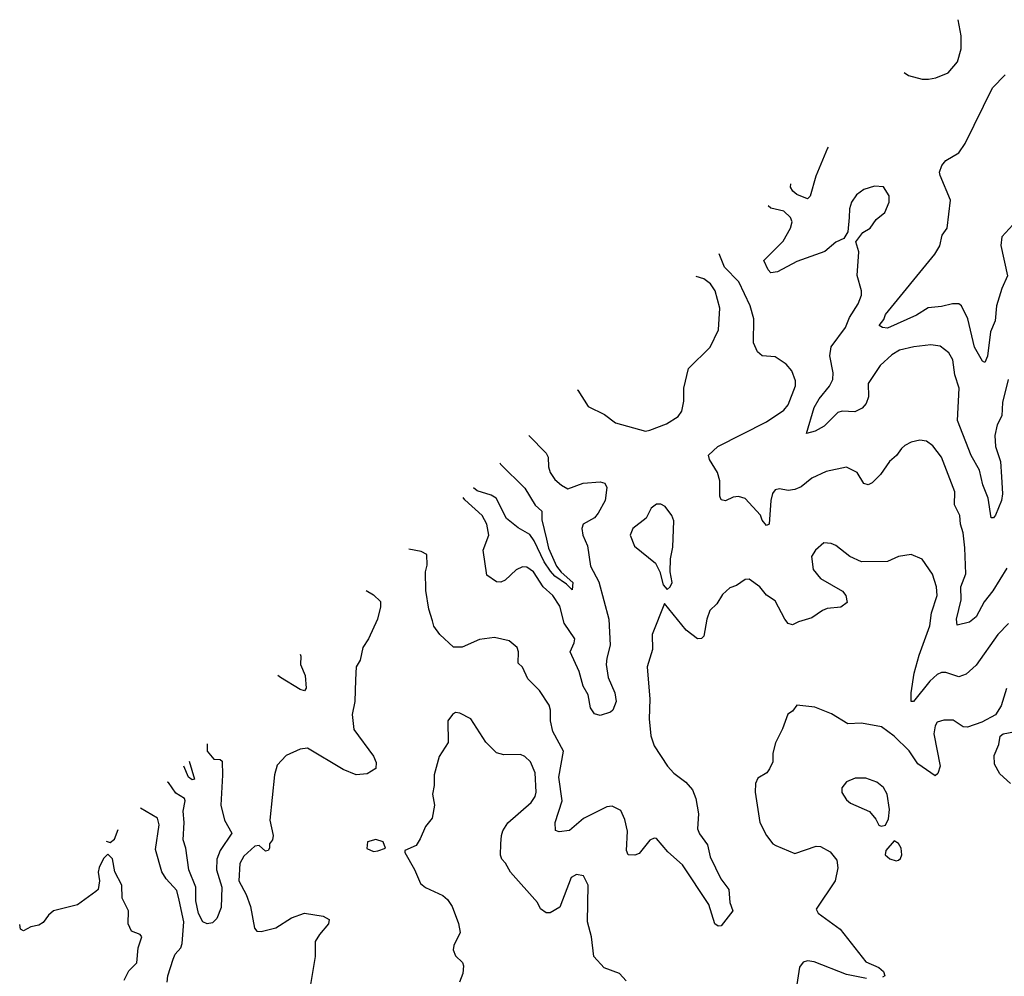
# Model space of a CAD drawing. Extents: x 2086813 to 2278017, y 548126 to 753336.
# Tile 299 of 461: x 2147697 to 2152256, y 702103 to 706530. Entities that reach past the tile are written whole.
import ezdxf

# ---------------------------------------------------------------- set-up
doc = ezdxf.new("R2010")
doc.units = 0

msp = doc.modelspace()

# ---------------------------------------------------------------- linework, layer by layer
at = {"layer": '0CON10XD'}
for points in [[(2151792.2, 706285.4), (2151812.1, 706272.1), (2151875, 706255.4), (2151905, 706254.6), (2151939.2, 706260.8), (2151995.9, 706284.1), (2152039.1, 706335), (2152055.4, 706395), (2152056.2, 706455), (2152041.7, 706529.9)], [(2152295, 705580), (2152243.5, 705525), (2152238.9, 705485), (2152270.5, 705345), (2152244.3, 705285.7), (2152218.9, 705205), (2152213.8, 705136.2), (2152192, 705085), (2152177.2, 704972.8), (2152165, 704943.3), (2152155, 704949.2), (2152117.9, 705015), (2152087.2, 705145), (2152057.5, 705205), (2152045, 705214.2), (2152015, 705215.6), (2151965, 705202.1), (2151903, 705197), (2151848.3, 705161.7), (2151715, 705101.9), (2151692, 705105), (2151676.2, 705115), (2151697.2, 705142.8), (2151705.3, 705165), (2151933.3, 705445), (2151956.9, 705483.1), (2151967.4, 705532.6), (2151990.8, 705565), (2152005.8, 705695), (2151958.8, 705808.8), (2151956, 705825), (2151966, 705855), (2151985, 705878.8), (2152045.8, 705914.2), (2152075, 705956.7), (2152201.4, 706215), (2152260, 706275)], [(2151440.3, 705940.7), (2151436.8, 705935), (2151382.3, 705805), (2151356.9, 705713.1), (2151345, 705701.1), (2151295, 705720.6), (2151276, 705736), (2151265.6, 705755), (2151267, 705770.9)], [(2152273.1, 704865), (2152247.5, 704757.5), (2152243.4, 704696.6), (2152222.5, 704655), (2152211.8, 704605), (2152214.3, 704554.3), (2152238.5, 704485), (2152242.5, 704415), (2152246.8, 704335), (2152242.5, 704305), (2152215, 704237.5), (2152205, 704224.4), (2152194.6, 704224.6), (2152181.1, 704315), (2152156.7, 704376.7), (2152141.1, 704445), (2152102.3, 704512.3), (2152038.7, 704675), (2152046.8, 704825), (2152026.3, 704886.3), (2152017.3, 704955), (2151998.6, 704988.6), (2151958.9, 705018.9), (2151915.5, 705025.5), (2151836.3, 705016.3), (2151770.1, 704999.9), (2151735, 704979.5), (2151680.5, 704929.5), (2151625, 704846), (2151626.9, 704785), (2151616.6, 704753.4), (2151597.3, 704732.7), (2151564.2, 704715.8), (2151505, 704717.5), (2151485, 704712.5), (2151421.7, 704648.3), (2151380, 704625), (2151340, 704615), (2151374.6, 704735), (2151398, 704775), (2151445.8, 704834.2), (2151460.9, 704865), (2151463.8, 704896.2), (2151447.5, 704975), (2151453.6, 705016.4), (2151520, 705105), (2151538.2, 705151.8), (2151579.5, 705215), (2151593.8, 705255), (2151593.8, 705275), (2151573.6, 705346.4), (2151582.5, 705455), (2151568.3, 705501.7), (2151600, 705545), (2151634.2, 705565.8), (2151662, 705605), (2151702, 705638), (2151722.9, 705685), (2151722, 705715), (2151696.1, 705756.1), (2151655, 705759.2), (2151605, 705743.8), (2151571.3, 705718.7), (2151547.5, 705685), (2151539.2, 705655), (2151537.5, 705615), (2151531.7, 705548.3), (2151513, 705517), (2151475, 705500), (2151425, 705457.1), (2151295, 705411.2), (2151205, 705362.5), (2151175, 705358.1), (2151161.5, 705371.5), (2151141.8, 705415), (2151231.8, 705505), (2151265, 705565.7), (2151273.2, 705595), (2151266.2, 705615), (2151235, 705643.8), (2151175, 705657.5), (2151162.8, 705668.8)], [(2152267.8, 703992.2), (2152202.8, 703887.2), (2152162, 703835), (2152125, 703765.7), (2152095, 703741.8), (2152038, 703728), (2152034.1, 703755), (2152056.5, 703845), (2152054.7, 703905), (2152078, 703965), (2152073.6, 704085), (2152065.5, 704155), (2152052.1, 704195), (2152050, 704235), (2152025.5, 704285), (2152026.1, 704345), (2151964.5, 704505), (2151925, 704557.5), (2151895, 704579.4), (2151865, 704584.3), (2151825, 704574.3), (2151795, 704560), (2151779.2, 704545), (2151756.5, 704513.5), (2151723.3, 704485), (2151682.9, 704425), (2151644.2, 704385.8), (2151625, 704376.7), (2151605, 704383.3), (2151574.2, 704434.2), (2151525, 704459.2), (2151431.5, 704438.5), (2151365, 704408.5), (2151315, 704368.5), (2151285, 704355.6), (2151255, 704350.8), (2151215, 704358), (2151195, 704353.8), (2151182.2, 704337.8), (2151174.6, 704305.4), (2151166.2, 704195), (2151155, 704188.8), (2151135, 704213.8), (2151126.7, 704236.7), (2151055, 704314.4), (2151025, 704323.5), (2151000.5, 704319.5), (2150965, 704303.3), (2150945, 704307.5), (2150938.8, 704325), (2150938.5, 704395), (2150928.2, 704435), (2150890.8, 704495), (2150886.2, 704515), (2150929.2, 704555), (2151155, 704668.8), (2151235, 704723.5), (2151255, 704747.5), (2151289.2, 704835), (2151288.3, 704858.3), (2151271.2, 704905), (2151245, 704936.2), (2151195, 704970), (2151134.4, 704974.4), (2151113, 704993), (2151094.3, 705035), (2151096.5, 705145), (2151079.6, 705205), (2151027.1, 705317.1), (2150959.5, 705385), (2150936.1, 705446.7)], [(2150277.9, 704817.5), (2150280.6, 704815), (2150329.1, 704739.1), (2150405, 704702), (2150455, 704664), (2150595, 704626.2), (2150615, 704630), (2150691.2, 704658.8), (2150745, 704694.2), (2150762.6, 704717.4), (2150772, 704765), (2150772.5, 704825), (2150794, 704915), (2150894.4, 705015), (2150932.2, 705095), (2150937.7, 705195), (2150916.8, 705275), (2150895, 705307.5), (2150865, 705330.9), (2150828.5, 705341.3)], [(2150054.7, 704606.1), (2150135, 704524), (2150143.3, 704505), (2150145, 704460), (2150152.9, 704435), (2150175, 704402.5), (2150205.4, 704375.4), (2150235, 704358.1), (2150305, 704384.6), (2150385, 704391.8), (2150405.4, 704385.4), (2150415.4, 704365), (2150407.3, 704305), (2150374.6, 704245.4), (2150357.5, 704225), (2150306, 704195), (2150300, 704175), (2150304.4, 704145), (2150325.4, 704095), (2150340.2, 704000.2), (2150378.2, 703928.2), (2150423.9, 703755), (2150431.3, 703635), (2150414.7, 703575), (2150412.9, 703545), (2150421.1, 703485), (2150452.5, 703415), (2150459.1, 703375), (2150443.2, 703335), (2150431.6, 703325), (2150385, 703310), (2150357.5, 703317.5), (2150339.1, 703345), (2150328.6, 703405), (2150306.2, 703446.2), (2150287.1, 703512.9), (2150245.3, 703605), (2150264.1, 703645.9), (2150266.4, 703665), (2150217.1, 703737.1), (2150198.4, 703815), (2150165, 703864.5), (2150120.4, 703905), (2150075, 703974.4), (2150045, 703996.5), (2150025, 703998.1), (2149995, 703984.4), (2149945, 703935.6), (2149925, 703927.1), (2149905, 703928), (2149859.3, 703959.3), (2149842.5, 704075), (2149868.9, 704145), (2149860, 704195), (2149837.3, 704235), (2149757.8, 704307.8), (2149750.8, 704318.1)], [(2149920.5, 704478.9), (2149922.5, 704472.5), (2150035, 704361.8), (2150083.3, 704283.3), (2150114.5, 704255), (2150114.2, 704215), (2150135.8, 704125.8), (2150144.7, 704084.7), (2150181.5, 704001.5), (2150203.1, 703973.1), (2150257.7, 703925), (2150255, 703891.2), (2150227.9, 703917.9), (2150175, 703954), (2150155, 703977.5), (2150125, 704020.9), (2150078.5, 704118.5), (2150058, 704148), (2150005, 704177.5), (2149951.4, 704221.4), (2149902.5, 704315), (2149879.7, 704329.7), (2149815, 704348.8), (2149797.9, 704362.7)], [(2150695, 703892.5), (2150708.8, 703905), (2150717.1, 703925), (2150708.8, 703975), (2150710.8, 704035), (2150721.2, 704088.8), (2150725, 704210), (2150715.5, 704235.5), (2150685, 704276.7), (2150665, 704287.5), (2150645, 704287.5), (2150621.2, 704268.8), (2150597, 704223), (2150535.7, 704175), (2150522.9, 704145), (2150542.8, 704092.8), (2150641.2, 704015), (2150661.2, 703975), (2150676.7, 703915), (2150695, 703892.5)], [(2152275.3, 703734.7), (2152225, 703684.5), (2152125, 703541.9), (2152078.8, 703501.2), (2152045, 703488.5), (2151985, 703508.9), (2151965, 703509.1), (2151945, 703499.2), (2151911.2, 703468.8), (2151835, 703374.4), (2151824.4, 703375), (2151823.9, 703415), (2151838.8, 703505), (2151861.7, 703588.3), (2151911.3, 703725), (2151918.5, 703785), (2151944.6, 703865), (2151942.3, 703905), (2151923.6, 703963.6), (2151875, 704032.5), (2151825, 704054.2), (2151765, 704046), (2151715, 704022.5), (2151595, 704020.6), (2151540, 704045), (2151475, 704097.1), (2151453.9, 704106.1), (2151420.5, 704109.5), (2151382, 704075), (2151362.5, 704045), (2151370.6, 703985), (2151405, 703944.3), (2151505.8, 703885), (2151522.5, 703865), (2151527.5, 703832.5), (2151498.8, 703811.2), (2151435, 703804.3), (2151413.8, 703796.2), (2151365, 703761.9), (2151303.3, 703743.3), (2151275, 703730), (2151255, 703735.8), (2151239.4, 703755), (2151195, 703840.8), (2151155, 703867.1), (2151124.4, 703904.4), (2151075, 703941.2), (2151055, 703938.8), (2151015, 703912), (2150985, 703901.2), (2150950.7, 703869.3), (2150925, 703826.2), (2150892.9, 703795), (2150878.6, 703755), (2150863.9, 703676.1), (2150853.9, 703666.1), (2150835, 703664), (2150783.3, 703705), (2150681.7, 703828.3), (2150625.9, 703684.1), (2150626.9, 703615), (2150601.4, 703535), (2150614.6, 703385), (2150611.8, 703295), (2150619.2, 703215), (2150635, 703170), (2150695.4, 703075), (2150725, 703042.5), (2150781.7, 703001.7), (2150811.4, 702965), (2150827.1, 702925), (2150839.4, 702855), (2150835.6, 702785), (2150845, 702762), (2150881.1, 702711.1), (2150893.2, 702655), (2150943.6, 702553.6), (2150979.5, 702505), (2150984.4, 702445), (2150998.6, 702405), (2150945, 702336.7), (2150930, 702335), (2150915.9, 702345.9), (2150887.6, 702435), (2150765, 702618.5), (2150698.3, 702678.3), (2150645, 702740.8), (2150635, 702742.5), (2150615, 702732.5), (2150565, 702671.4), (2150545, 702662.9), (2150513.3, 702665), (2150505.6, 702685.6), (2150511.3, 702775), (2150498.5, 702828.5), (2150479.7, 702869.7), (2150439.7, 702889.7), (2150415, 702887.1), (2150306.9, 702833.1), (2150242.3, 702777.7), (2150195, 702771.5), (2150177.3, 702777.3), (2150175.3, 702815), (2150208.9, 702915), (2150193.2, 703025), (2150215.4, 703145), (2150165.3, 703235), (2150153.9, 703285), (2150154.5, 703334.5), (2150147.9, 703357.9), (2150104, 703425), (2150049.5, 703479.5), (2150025, 703533.3), (2150005, 703552.5), (2150006, 703605), (2150000, 703625), (2149962.5, 703655), (2149895, 703670.8), (2149825, 703662), (2149745, 703626), (2149705, 703626), (2149642, 703685), (2149615, 703723.3), (2149608.1, 703748.1), (2149591.7, 703801.7), (2149577.7, 703887.7), (2149576.1, 703973.9), (2149583.8, 704005), (2149582.5, 704055), (2149555, 704068), (2149499, 704079.2)], [(2149300.7, 703888), (2149335, 703868.8), (2149368, 703838), (2149367.7, 703812.3), (2149353.8, 703755), (2149312, 703665), (2149286.2, 703625), (2149273.9, 703566.1), (2149254, 703535), (2149251.4, 703475), (2149248.6, 703375), (2149235.7, 703314.3), (2149243.1, 703245), (2149335, 703121.2), (2149347.3, 703092.7), (2149345.7, 703064.3), (2149305, 703040), (2149255, 703035.5), (2149195, 703059.1), (2149028.6, 703158.6), (2148995, 703154.6), (2148931.2, 703125), (2148889.5, 703080.5), (2148876.1, 703035), (2148855.5, 702825), (2148870, 702755), (2148866.7, 702735), (2148853.6, 702716.4), (2148853.8, 702695), (2148846.7, 702685), (2148835, 702682.5), (2148805, 702708.8), (2148785, 702704.4), (2148735, 702658.1), (2148716.7, 702625), (2148712, 702545), (2148745, 702480.8), (2148765.7, 702425), (2148783.8, 702325), (2148795, 702311.8), (2148815, 702310.8), (2148882.9, 702327.1), (2148955, 702372.9), (2149015, 702394.4), (2149101.2, 702381.2), (2149130, 702365), (2149126.7, 702345), (2149085, 702296.7), (2149065.6, 702264.4), (2149065.5, 702195), (2149041.1, 702055)], [(2148995.5, 703593.9), (2148998.2, 703585), (2148997.1, 703545), (2149018.2, 703495), (2149023.2, 703436.8), (2149015, 703424.3), (2148995, 703429.5), (2148904.2, 703485), (2148892.6, 703494.7)], [(2152266.2, 703435), (2152241.2, 703355), (2152215, 703312.5), (2152151.7, 703278.3), (2152085, 703256), (2152065, 703258), (2152018.3, 703288.3), (2151975, 703288), (2151945, 703278.8), (2151935, 703262.5), (2151929.4, 703225), (2151958.5, 703075), (2151948.5, 703041.5), (2151935, 703030), (2151855, 703086.2), (2151815, 703146.2), (2151745, 703214.4), (2151687, 703257), (2151595, 703274), (2151531.7, 703271.7), (2151455, 703318), (2151378.7, 703348.7), (2151295, 703357.5), (2151275, 703330), (2151253.9, 703316.1), (2151228.3, 703248.3), (2151196.1, 703183.9), (2151184.2, 703135.8), (2151183.8, 703095), (2151167.7, 703062.3), (2151156.7, 703045), (2151115, 703020), (2151103.8, 702995), (2151102.5, 702955), (2151124.2, 702814.2), (2151154.2, 702754.2), (2151183.8, 702715), (2151197.4, 702707.4), (2151285, 702670.4), (2151385, 702704.4), (2151405, 702702.9), (2151449.1, 702679.1), (2151479.8, 702639.8), (2151485.4, 702604.6), (2151471.9, 702545), (2151383.9, 702413.9), (2151393.3, 702395), (2151495, 702320.8), (2151615, 702170), (2151674.2, 702144.2), (2151696.2, 702125), (2151702.5, 702105), (2151691.7, 702098.3)], [(2150505, 702081.2), (2150473.3, 702115), (2150402.4, 702142.4), (2150354.7, 702194.7), (2150343.6, 702285), (2150326.2, 702355), (2150328.1, 702525), (2150307.7, 702567.7), (2150275, 702573.3), (2150250.5, 702559.5), (2150197.3, 702422.7), (2150153.3, 702396.7), (2150135, 702396.2), (2150108, 702415), (2150095, 702443.8), (2149969.2, 702585), (2149946.6, 702626.6), (2149928.8, 702645), (2149922.9, 702662.9), (2149924.3, 702715), (2149926.9, 702755), (2149934.5, 702775.5), (2149956.5, 702813.5), (2150065, 702907.1), (2150083.6, 702935), (2150087.5, 702955), (2150083.4, 703045), (2150061.8, 703095), (2150035, 703120), (2150015, 703128.8), (2149937.6, 703127.6), (2149905, 703137.1), (2149855, 703185.8), (2149785, 703293.8), (2149735, 703320.8), (2149715, 703323.8), (2149700, 703315), (2149678.8, 703285), (2149680, 703185), (2149639.7, 703120.3), (2149615.6, 703035), (2149615.8, 702985), (2149608, 702945), (2149617.5, 702895), (2149605.8, 702835), (2149575, 702796.7), (2149551.2, 702738.8), (2149531.7, 702708.3), (2149480, 702685), (2149480, 702675), (2149525, 702597.5), (2149552.1, 702532.1), (2149575, 702514.3), (2149656.1, 702476.1), (2149677.4, 702457.4), (2149698.9, 702425), (2149727.8, 702347.8), (2149735.6, 702305), (2149706.9, 702245), (2149704.5, 702224.5), (2149715, 702198), (2149746.4, 702166.4), (2149751.9, 702151.9), (2149748.8, 702115), (2149732.5, 702075)], [(2152283.8, 702995), (2152235, 703040), (2152210.8, 703085), (2152208.8, 703125), (2152230, 703175), (2152236.4, 703213.6), (2152250, 703225), (2152307.5, 703235)], [(2148565.3, 703179.1), (2148564.7, 703144.7), (2148595, 703107.5), (2148625, 703106), (2148635, 703098.8), (2148635.9, 703034.1), (2148628.4, 702895), (2148645, 702825.8), (2148678.5, 702765), (2148624.5, 702685.5), (2148609.2, 702645), (2148607.6, 702595), (2148633, 702515), (2148628.9, 702421.1), (2148609.8, 702370.2), (2148589.4, 702350.6), (2148565, 702346.2), (2148545, 702355.5), (2148525, 702392.9), (2148512.6, 702452.6), (2148511.6, 702515), (2148480.6, 702595), (2148466.7, 702695), (2148454.1, 702735), (2148458.8, 702815), (2148453.4, 702866.6), (2148462.5, 702915), (2148459.4, 702925), (2148419.7, 702949.7), (2148385, 702999.2), (2148380.2, 703000.7)], [(2148481.5, 703098.4), (2148505.6, 703014.4), (2148495, 703011.3), (2148479.1, 703025), (2148457.5, 703075.2)], [(2151685, 702797.5), (2151705, 702802.5), (2151719.3, 702830.7), (2151724, 702875), (2151712.5, 702945), (2151696.2, 702976.2), (2151665, 703000.6), (2151615, 703019.4), (2151565, 703020), (2151525, 703003.3), (2151503.3, 702975), (2151504.1, 702954.1), (2151525, 702918.8), (2151543.7, 702903.7), (2151631.2, 702865), (2151660.5, 702830.5), (2151675, 702802.5), (2151685, 702797.5)], [(2148379.4, 702075), (2148381.9, 702105), (2148407.4, 702182.6), (2148416.2, 702205), (2148442.5, 702235), (2148449.3, 702255), (2148457.3, 702355), (2148434.5, 702454.5), (2148425, 702499.5), (2148375, 702554.3), (2148355, 702586.9), (2148325, 702688.8), (2148343.3, 702803.3), (2148335.3, 702835), (2148256.4, 702881.4)], [(2148097.6, 702728.3), (2148115, 702722.5), (2148135, 702737.5), (2148152.9, 702781.7)], [(2149335, 702680), (2149355, 702683.3), (2149390, 702695), (2149380, 702725), (2149345, 702736.2), (2149307.5, 702725), (2149303.6, 702693.6), (2149335, 702680)], [(2151755, 702637.5), (2151765, 702640), (2151775, 702647.5), (2151781.2, 702665), (2151778, 702695), (2151765, 702717.5), (2151745, 702730), (2151707.5, 702685), (2151703.8, 702665), (2151725, 702646.7), (2151755, 702637.5)], [(2148181.2, 702085), (2148202.1, 702127.9), (2148239.2, 702165), (2148245.8, 702235), (2148262, 702285), (2148255, 702296.2), (2148215, 702311.2), (2148199.2, 702345), (2148201.2, 702405), (2148172, 702465), (2148170, 702525), (2148136.8, 702586.8), (2148125.9, 702645.9), (2148105, 702667.5), (2148085, 702647.5), (2148064.5, 702605.5), (2148060, 702585), (2148065.7, 702544.3), (2148060, 702505), (2148050, 702495), (2147965, 702433.3), (2147853.8, 702405), (2147830, 702385), (2147805, 702351.2), (2147785, 702338.8), (2147747.7, 702332.3), (2147715, 702313.8), (2147701.2, 702321.2), (2147696.8, 702342)], [(2151617.9, 702092.1), (2151525, 702110.4), (2151375, 702170), (2151345, 702174.2), (2151325, 702168), (2151307.1, 702145), (2151291.5, 702045)]]:
    msp.add_lwpolyline(points, dxfattribs=at)

doc.saveas('drawing.dxf')
